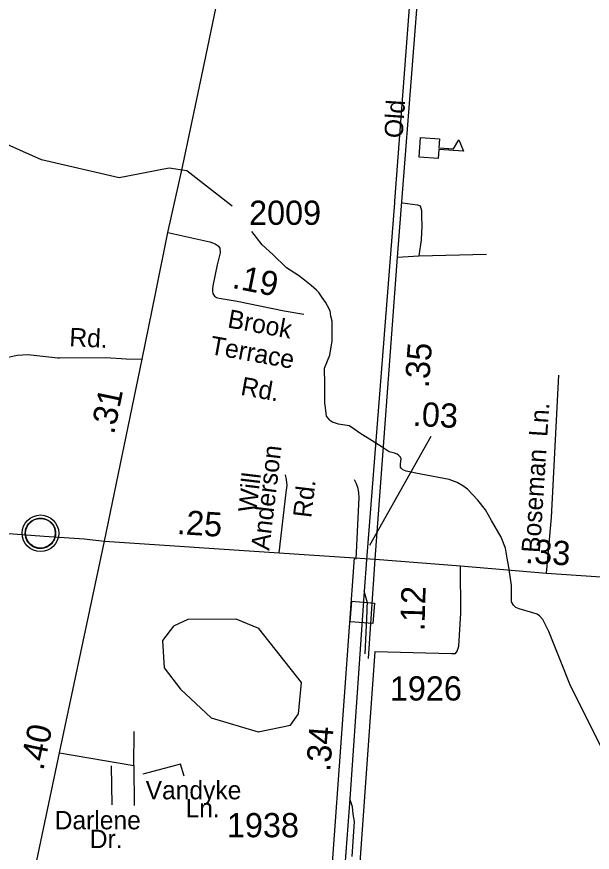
# Model space of a CAD drawing. Extents: x 2206922 to 2357709, y 510027 to 673830.
# Drawn here: x 2285459 to 2288431, y 552217 to 556531 of the extents above; entities that cross this region are included whole.
import ezdxf

# ---------------------------------------------------------------- set-up
doc = ezdxf.new("R2010")
doc.units = 0
for name, color, linetype in [('Exist Civil Demographics Community CELL', 7, 'Continuous'), ('Exist Cultural Educational Facility High CELL', 7, 'Continuous'), ('Exist Hydrographic Misc Water Feature', 7, 'Continuous'), ('Exist Hydrographic Pond Under 1500 Sq Ft', 7, 'Continuous'), ('Exist Railroad Mainline', 7, 'Continuous'), ('Exist Railroad Siding', 7, 'Continuous'), ('Exist Railroad Station CELL', 7, 'Continuous'), ('Exist Road Non-System Type 51', 7, 'Continuous'), ('Exist Road Non-System Type 51 Label', 7, 'Continuous'), ('Exist Road Primary US Attributed', 7, 'Continuous'), ('Exist Road Primary US Mileage Hundredths English Label', 7, 'Continuous'), ('Exist Road Secondary Mileage Hundredths English Label', 7, 'Continuous'), ('Exist Road Secondary Type 41 Attributed', 7, 'Continuous'), ('Exist Road Secondary Type 51 Attributed', 7, 'Continuous'), ('Exist Road Secondary Type 51 Label', 7, 'Continuous'), ('Exist Road Secondary Type 51 Number Label', 7, 'Continuous')]:
    doc.layers.add(name, color=color, linetype=linetype)

msp = doc.modelspace()

# ---------------------------------------------------------------- linework, layer by layer
at = {"layer": 'Exist Civil Demographics Community CELL'}
msp.add_lwpolyline([(2285504, 553876.2), (2285505, 553881.8), (2285506.8, 553888.3), (2285509.7, 553895.5), (2285512.6, 553901.3), (2285516, 553907), (2285519.7, 553912.1), (2285523.7, 553916.5), (2285528.3, 553921.1), (2285533.8, 553925.7), (2285539.2, 553929.3), (2285544.1, 553932.2), (2285549.2, 553934.7), (2285554.6, 553937), (2285560.3, 553938.8), (2285564.6, 553939.9), (2285569.4, 553940.7), (2285573.6, 553941.4), (2285579.9, 553941.7), (2285584.4, 553941.6), (2285590, 553941.3), (2285594.9, 553940.6), (2285599.8, 553939.6), (2285604.8, 553938.2), (2285610, 553936.2), (2285616.7, 553933.3), (2285622.9, 553929.8), (2285628, 553926.3), (2285633.2, 553922.2), (2285636.5, 553919.1), (2285640.6, 553914.7), (2285644.4, 553910), (2285647.5, 553905.4), (2285650.7, 553900.4), (2285653.1, 553895.3), (2285655.1, 553890.3), (2285656.7, 553885.3), (2285658, 553880.7), (2285659.1, 553874.6), (2285659.7, 553869.9), (2285660, 553863.9), (2285659.8, 553858.1), (2285659.2, 553852.4), (2285658.3, 553847), (2285656.6, 553840.8), (2285654.8, 553835), (2285652.5, 553829.9), (2285649.3, 553823.9), (2285646, 553818.6), (2285642.6, 553813.9), (2285638.3, 553809.1), (2285633, 553804.2), (2285628, 553800), (2285623, 553796.6), (2285618.7, 553794.1), (2285611.9, 553790.9), (2285604.7, 553788.1), (2285598.8, 553786.7), (2285592.2, 553785.4), (2285587.8, 553784.9), (2285583.3, 553784.7), (2285577.7, 553784.7), (2285573.4, 553785.1), (2285567.8, 553785.8), (2285561.9, 553787.1), (2285557.3, 553788.4), (2285552.1, 553790.3), (2285547.5, 553792.3), (2285543.6, 553794.5), (2285536.8, 553798.6), (2285531.2, 553802.9), (2285526.3, 553807.4), (2285521.8, 553812.2), (2285518.6, 553816.2), (2285515.7, 553820.3), (2285511.6, 553827.4), (2285509.9, 553831), (2285508.1, 553835), (2285505.5, 553843.2), (2285504, 553850.2), (2285503.3, 553855.4), (2285503, 553861.7), (2285502.9, 553866.4), (2285503.5, 553872.9)], close=True, dxfattribs=at)
for centre, radius in [((2285581.6, 553863.8), 94.3), ((2285581.4, 553864), 76.7)]:
    msp.add_circle(centre, radius, dxfattribs=at)
at = {"layer": 'Exist Cultural Educational Facility High CELL'}
msp.add_lwpolyline([(2287544.6, 555907.2), (2287642.3, 555900.5), (2287639.2, 555854.6), (2287714.1, 555849.5), (2287741.5, 555894.7), (2287766.7, 555836.2), (2287638.5, 555845), (2287635.4, 555799.1), (2287537.7, 555805.8)], close=True, dxfattribs=at)
at = {"layer": 'Exist Hydrographic Misc Water Feature'}
for points in [[(2286571.9, 555552.6), (2286337.9, 555734.5), (2286245.8, 555749.4), (2285987.9, 555698.9), (2285586.8, 555792.2), (2285361.9, 555891.9), (2284994.8, 555945.2), (2284843.9, 555994.2), (2284531.8, 556384.2), (2284355.9, 556548.4), (2284279.8, 556681.1), (2284161.9, 556804.8), (2283609.9, 557032.5), (2283080.9, 557502.3), (2282843.8, 557884.2), (2282758.9, 558099.1), (2282679.8, 558530.3)], [(2288513.1, 552689.5), (2288411, 552890.5), (2288315.4, 553085.4), (2288268.3, 553201.1), (2288206.5, 553356.4), (2288176.2, 553418.2), (2288158.2, 553438), (2288145.9, 553445.9), (2288123.7, 553453.7), (2288053.4, 553472.8), (2288035.5, 553480.7), (2288023.6, 553492.7), (2288013.4, 553510.5), (2288013.4, 553548.6), (2288014.6, 553594.6), (2287999.6, 553688.1), (2287991.4, 553736), (2287982.6, 553786), (2287960.5, 553843.6), (2287911.5, 553929.3), (2287879.1, 553984.9), (2287840.9, 554034.4), (2287786.4, 554092.1), (2287762.2, 554107.9), (2287733.7, 554125.6), (2287691.7, 554141.2), (2287545.5, 554169.7), (2287469.4, 554184.8), (2287453.4, 554190.9), (2287445.4, 554198.6), (2287441.3, 554204.5), (2287441.1, 554214.6), (2287440.9, 554222.8), (2287444.8, 554248.6), (2287440.5, 554256.5), (2287432.5, 554264.6), (2287422.8, 554272.5), (2287410.3, 554276.5), (2287382.6, 554283.9), (2287346.1, 554307.6), (2287293.9, 554341), (2287231.5, 554380.4), (2287189.5, 554410.3), (2287175.3, 554418.1), (2287121.2, 554427.5), (2287089.2, 554437.1), (2287081.4, 554443.2), (2287075.3, 554447), (2287058.9, 554468.9), (2287050.1, 554538.8), (2287049.6, 554632.5), (2287048.6, 554716.6), (2287075.9, 554783), (2287087.4, 554856.7), (2287088.6, 554915), (2287088.2, 554958.8), (2287080.2, 554984.7), (2287077.5, 555012.7), (2287063.6, 555038.7), (2287053.3, 555056.5), (2287036.9, 555080.4), (2287018.9, 555106.3), (2287007.2, 555118.2), (2286978.7, 555143.6), (2286944.7, 555171.4), (2286914.1, 555195.1), (2286851.8, 555234.4), (2286781.4, 555303.9), (2286726.7, 555353.5), (2286672.3, 555422.5)]]:
    msp.add_lwpolyline(points, dxfattribs=at)
at = {"layer": 'Exist Hydrographic Pond Under 1500 Sq Ft'}
msp.add_lwpolyline([(2286706, 552837.8), (2286872.9, 552873.8), (2286913.9, 552932), (2286928.9, 553092.4), (2286708.8, 553372.2), (2286593, 553420.6), (2286342.8, 553419.1), (2286268, 553384.4), (2286211, 553310.2), (2286219.8, 553169), (2286303.9, 553059), (2286463.8, 552911.5), (2286706, 552837.8)], dxfattribs=at)
at = {"layer": 'Exist Railroad Mainline'}
for p, q in [((2287265.8, 553727), (2287253.1, 553564.9)), ((2287253.1, 553564.9), (2287179.3, 552492.8))]:
    msp.add_line(p, q, dxfattribs=at)
for points in [[(2287845.6, 561330.8), (2287410.2, 555579.3), (2287409.6, 555570.6), (2287265.8, 553727)], [(2287179.3, 552492.8), (2287138.4, 551942.4), (2287051.6, 550776.4)]]:
    msp.add_lwpolyline(points, dxfattribs=at)
at = {"layer": 'Exist Railroad Siding'}
for points in [[(2287258.1, 553241.1), (2287268.2, 553461), (2287268, 553483), (2287269.7, 553505.2), (2287267.5, 553517), (2287253.1, 553564.9)], [(2287192, 552195), (2287202.5, 552374.9), (2287196, 552413.1), (2287193.6, 552450.9), (2287179.3, 552492.8)]]:
    msp.add_lwpolyline(points, dxfattribs=at)
at = {"layer": 'Exist Railroad Station CELL'}
msp.add_lwpolyline([(2287190.1, 553513.3), (2287306.3, 553503.6), (2287297.5, 553397.6), (2287181.3, 553407.2)], close=True, dxfattribs=at)
at = {"layer": 'Exist Road Non-System Type 51'}
for p, q in [((2287424.9, 555288.8), (2287534.8, 555295.6)), ((2287534.8, 555295.6), (2287884.8, 555305.1)), ((2287308, 553253.5), (2287224.4, 552073.5)), ((2286063.1, 552664.7), (2286066, 552839.9)), ((2285679.9, 552730.8), (2286063.1, 552664.7)), ((2286063.1, 552664.7), (2286066, 552457.9))]:
    msp.add_line(p, q, dxfattribs=at)
for points in [[(2287450.7, 555569.8), (2287528, 555560.3), (2287528.3, 555560.2)], [(2287528.3, 555560.2), (2287541.6, 555553.5), (2287549.7, 555530.4), (2287548.4, 555500.6), (2287551.1, 555449), (2287547, 555378.4), (2287534.8, 555295.6)], [(2285163.4, 554779), (2285223.9, 554786.9), (2285276.6, 554788.2), (2285341, 554782.9), (2285387, 554773.7), (2285414.7, 554773.7), (2285462, 554782.9), (2285516, 554786.9), (2285671.9, 554770)], [(2285671.9, 554770), (2285680.4, 554769.1), (2285918.6, 554771.6), (2286024.6, 554764.7), (2286106.5, 554762.5)], [(2288194.3, 553657.7), (2288220.5, 553945.9), (2288258.7, 554680.7)], [(2286813.5, 553762.7), (2286850.6, 554074.8), (2286856.3, 554110.9), (2286851.9, 554140.8), (2286847.8, 554164.8)], [(2287211.7, 553730.4), (2287226.7, 554048.4), (2287226.4, 554072.4), (2287222.2, 554094.3), (2287213.9, 554118.2), (2287203.7, 554140)], [(2287308, 553253.5), (2287704, 553243.3), (2287724, 553243.5), (2287733.9, 553255.7), (2287741.6, 553281.7), (2287752, 553451.6), (2287751, 553695)]]:
    msp.add_lwpolyline(points, dxfattribs=at)
at = {"layer": 'Exist Road Non-System Type 51 Label'}
for points in [[(2285952.2, 552462), (2285948.3, 552663.5)], [(2286323.8, 552609.2), (2286304.5, 552671.2), (2286110.9, 552620.8)]]:
    msp.add_lwpolyline(points, dxfattribs=at)
at = {"layer": 'Exist Road Primary US Attributed'}
for points in [[(2286239.4, 555416.6), (2286295.9, 555668.9), (2286317, 555762.8), (2286428.8, 556292.5), (2286556.4, 556905.8), (2286620.5, 557229.2), (2286774.4, 557978.4), (2286796.1, 558069.2), (2287157.1, 559766.9), (2287202.5, 560003.8), (2287230.1, 560160.8), (2287245.9, 560302.9), (2287251.9, 560454.9), (2287247.9, 560592.1), (2287230.1, 560759.9), (2287210.4, 560955.3), (2287157.1, 561422.2)], [(2285911.6, 553822.5), (2286106.5, 554762.5), (2286174.9, 555100.8), (2286239.4, 555416.6)], [(2285471.7, 551746.9), (2285541.4, 552076.2), (2285679.9, 552730.8), (2285911.6, 553822.5)]]:
    msp.add_lwpolyline(points, dxfattribs=at)
at = {"layer": 'Exist Road Secondary Mileage Hundredths English Label'}
msp.add_line((2287282.5, 553802.3), (2287598.6, 554365.5), dxfattribs=at)
at = {"layer": 'Exist Road Secondary Type 41 Attributed'}
msp.add_line((2287276.3, 553216.7), (2287309.8, 553730.8), dxfattribs=at)
at = {"layer": 'Exist Road Secondary Type 51 Attributed'}
msp.add_line((2287203.4, 553737.2), (2287309.8, 553730.8), dxfattribs=at)
for points in [[(2287309.8, 553730.8), (2287424.9, 555288.8), (2287522.6, 556545.7), (2287594.5, 557503.3), (2287640.6, 558169.1), (2287693.5, 558850.4), (2287749.1, 559529.8), (2287791.2, 560086.3), (2287838.7, 560602.1), (2287859.9, 560844.2), (2287875.3, 561020.1), (2287907.8, 561314.7)], [(2286239.4, 555416.6), (2286456.4, 555368.4), (2286484.5, 555357.8), (2286499.8, 555348.4), (2286508.3, 555336.2), (2286509, 555311.3), (2286494.6, 555249.5), (2286472.2, 555142), (2286469.6, 555125.3), (2286470.4, 555112.2), (2286472.2, 555101.7), (2286480.4, 555088), (2286491.5, 555080.6), (2286503.8, 555077.1), (2286597.2, 555061.3), (2286840.5, 555012.6), (2286941.8, 554994.2)], [(2283729.5, 553946.8), (2283878.1, 553956.1), (2284078, 553956.1), (2284292.4, 553940.3), (2284609.4, 553921.8), (2284970.1, 553895.3), (2285134.2, 553883), (2285301.3, 553871.2), (2285600, 553849.4), (2285807.7, 553834.3), (2285911.6, 553822.5)], [(2285911.6, 553822.5), (2286813.5, 553762.7), (2287203.4, 553737.2)], [(2286981.8, 550755.8), (2287073.9, 551947.8), (2287203.4, 553737.2)], [(2287309.8, 553730.8), (2287751, 553695), (2288194.3, 553657.7), (2289143.1, 553594.2), (2289150, 553593.8), (2289316.4, 553584.1), (2289505.8, 553568), (2290694.4, 553423.9)]]:
    msp.add_lwpolyline(points, dxfattribs=at)

# ---------------------------------------------------------------- texts
at = {"layer": 'Exist Road Non-System Type 51 Label'}
for s, rotation, p in [('Rd.', 357.1849, (2285729, 554830.2)), ('Ln.', 86.3243, (2288198.6, 554359.9)), ('Anderson', 83.221, (2286762.6, 553772.6)), ('Boseman', 86.3243, (2288160.1, 553760.6)), ('Will', 83.221, (2286696.1, 553967.8)), ('Rd.', 83.221, (2286979.6, 553940.3))]:
    msp.add_text(s, height=95, rotation=rotation, dxfattribs=at).set_placement(p)
for s, p in [('Vandyke', (2286124.8, 552490.1)), ('Ln.', (2286330.8, 552397.1)), ('Darlene', (2285655, 552335.1)), ('Dr.', (2285836.2, 552238.2))]:
    msp.add_text(s, height=95, dxfattribs=at).set_placement(p)
at = {"layer": 'Exist Road Primary US Mileage Hundredths English Label'}
for s, rotation, p in [('.31', 78.2856, (2285961.4, 554370.6)), ('.40', 78.0159, (2285595.6, 552634.9))]:
    msp.add_text(s, height=125, rotation=rotation, dxfattribs=at).set_placement(p)
at = {"layer": 'Exist Road Secondary Mileage Hundredths English Label'}
for s, rotation, p in [('.19', 348.6839, (2286567, 555131.1)), ('.35', 85.7378, (2287586.6, 554611.5)), ('.03', 357.1378, (2287502.2, 554418.6)), ('.25', 356.2078, (2286284, 553860.4)), ('.33', 356.6736, (2288082.5, 553710.6)), ('.12', 88.3299, (2287564.2, 553356.8)), ('.34', 85.5806, (2287077.4, 552630.5))]:
    msp.add_text(s, height=125, rotation=rotation, dxfattribs=at).set_placement(p)
at = {"layer": 'Exist Road Secondary Type 51 Label'}
for s, rotation, p in [('Old', 86.0917, (2287451.4, 555901.2)), ('Brook', 349.8246, (2286543.6, 554927)), ('Terrace', 349.8246, (2286452.2, 554789.9)), ('Rd.', 349.8246, (2286611, 554578.9))]:
    msp.add_text(s, height=95, rotation=rotation, dxfattribs=at).set_placement(p)
at = {"layer": 'Exist Road Secondary Type 51 Number Label'}
for s, p in [('2009', (2286659, 555456.2)), ('1926', (2287385.7, 553000.2)), ('1938', (2286544.6, 552294.2))]:
    msp.add_text(s, height=125, dxfattribs=at).set_placement(p)

doc.saveas('drawing.dxf')
